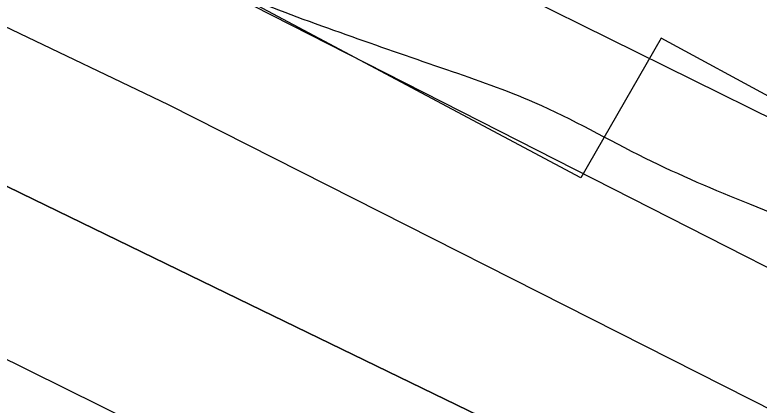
# Model space of a CAD drawing. Extents: x 3329332 to 3367211, y 631066 to 656469.
# Drawn here: x 3345363 to 3345451.6, y 645822.3 to 645868.7 of the extents above; entities that cross this region are included whole.
import ezdxf

# ---------------------------------------------------------------- set-up
doc = ezdxf.new("R2010")
doc.units = 0
for name, color, linetype in [('V-RIVR-EDGE', 7, 'Continuous'), ('V-RRAP-RVMT', 7, 'Continuous'), ('V-TOPO-DPTH', 7, 'Continuous'), ('V-TOPO-MINR', 7, 'Continuous'), ('V-TOPO-WATR', 7, 'Continuous')]:
    doc.layers.add(name, color=color, linetype=linetype)

msp = doc.modelspace()

# ---------------------------------------------------------------- linework, layer by layer
at = {"layer": 'V-RIVR-EDGE'}
msp.add_spline([(3345726.573, 645695.376), (3345710.313, 645706.663), (3345706.049, 645707.061), (3345696.748, 645709.799), (3345683.583, 645717.975), (3345672.747, 645726.921), (3345658.814, 645738.202), (3345648.744, 645743.656), (3345639.443, 645746.006), (3345632.855, 645747.961), (3345603.428, 645766.649), (3345581.358, 645780.664), (3345572.449, 645784.952), (3345555.408, 645793.914), (3345546.116, 645800.141), (3345532.557, 645805.992), (3345524.044, 645813.381), (3345515.134, 645817.281), (3345499.633, 645821.586), (3345480.653, 645830.552), (3345474.077, 645837.549), (3345464.779, 645841.062), (3345450.443, 645846.139), (3345438.046, 645851.599), (3345424.877, 645858.224), (3345414.416, 645862.128), (3345403.18, 645866.034), (3345391.556, 645870.328), (3345367.924, 645880.082), (3345352.039, 645885.938), (3345338.091, 645891.014), (3345321.816, 645896.483), (3345300.503, 645902.741), (3345290.814, 645905.48), (3345275.696, 645907.844), (3345235.773, 645916.086), (3345209.035, 645924.684), (3345182.306, 645936.384), (3345156.358, 645950.409), (3345125.385, 645971.04), (3345109.512, 645981.937), (3345099.841, 645991.656), (3345083.58, 646002.555), (3345079.706, 646004.116), (3345071.958, 646007.625), (3345058.404, 646015.415), (3345047.174, 646021.647), (3345036.717, 646027.49), (3345031.303, 646033.321), (3345026.663, 646039.149), (3345021.246, 646043.816), (3344994.524, 646058.619), (3344983.681, 646064.85), (3344981.756, 646070.672), (3344976.728, 646076.114), (3344962.009, 646083.131), (3344939.938, 646096.758), (3344923.29, 646108.046), (3344901.61, 646122.836), (3344889.609, 646131.397), (3344869.087, 646144.246), (3344864.444, 646148.523), (3344847.796, 646159.423), (3344817.209, 646179.664), (3344808.689, 646184.339), (3344794.748, 646192.129), (3344773.057, 646202.654), (3344760.281, 646211.605), (3344744.412, 646224.054), (3344736.674, 646231.441), (3344732.805, 646234.941), (3344710.727, 646245.854), (3344691.752, 646256.759), (3344677.42, 646263.387), (3344663.476, 646270.402), (3344646.436, 646279.752), (3344631.72, 646288.32), (3344630.564, 646291.037), (3344623.981, 646294.931), (3344606.173, 646307.385), (3344563.19, 646333.086), (3344534.535, 646350.221), (3344492.328, 646375.92), (3344459.033, 646398.495), (3344451.29, 646403.943), (3344437.738, 646412.508), (3344413.732, 646427.692), (3344366.484, 646453.404), (3344331.635, 646475.207), (3344309.95, 646488.058), (3344300.652, 646491.959), (3344285.545, 646498.977), (3344268.501, 646506.775), (3344249.917, 646518.843), (3344243.724, 646523.9), (3344230.17, 646531.302), (3344213.906, 646541.037), (3344196.869, 646551.55), (3344175.959, 646564.399), (3344151.171, 646577.258), (3344146.916, 646581.534), (3344142.268, 646583.872), (3344134.515, 646585.055), (3344108.556, 646594.814), (3344078.734, 646610.4), (3344072.143, 646611.192), (3344057.808, 646616.657), (3344034.957, 646628.347), (3344016.75, 646636.536), (3343996.991, 646643.953), (3343970.652, 646656.816), (3343940.058, 646673.955), (3343908.304, 646692.648), (3343880.421, 646708.229), (3343857.952, 646717.592), (3343833.547, 646728.511), (3343826.193, 646734.346), (3343819.994, 646736.688), (3343805.27, 646741.766), (3343795.973, 646746.055), (3343784.746, 646753.839), (3343774.293, 646760.845), (3343754.537, 646769.813), (3343740.98, 646776.052), (3343736.337, 646780.717), (3343730.533, 646785.772), (3343725.89, 646790.05), (3343710.403, 646800.171), (3343695.69, 646809.902), (3343682.915, 646818.853), (3343675.942, 646821.973), (3343662.768, 646826.272), (3343657.732, 646828.611), (3343655.804, 646833.269), (3343653.871, 646835.601), (3343636.827, 646843.399)], degree=3, dxfattribs=at)
at = {"layer": 'V-RRAP-RVMT'}
for p, q in [((3345430.348, 645849.273), (3345297.291, 645920.248)), ((3345439.928, 645865.898), (3345430.348, 645849.273)), ((3345577.828, 645791.033), (3345439.928, 645865.898))]:
    msp.add_line(p, q, dxfattribs=at)
at = {"layer": 'V-TOPO-DPTH'}
for points in [[(3346173.236, 645472.039), (3345359.794, 645885.841), (3345347.405, 645891.724), (3345335.032, 645897.639), (3344333.896, 646521.886)], [(3345462.056, 645799.758), (3345390.972, 645834.231), (3345363.845, 645847.422), (3345336.738, 645860.652), (3345309.66, 645873.941), (3345282.6, 645887.269), (3344324.374, 646471.506)], [(3344324.374, 646471.506), (3345282.6, 645887.269), (3345309.66, 645873.941), (3345336.738, 645860.652), (3345363.845, 645847.422), (3345390.972, 645834.231), (3345462.056, 645799.758)]]:
    msp.add_lwpolyline(points, dxfattribs=at)
at = {"layer": 'V-TOPO-MINR'}
for points in [[(3347756.739, 644421.948), (3347049.839, 645031.133), (3347038.721, 645037.751), (3347027.531, 645044.243), (3347016.236, 645050.548), (3347004.869, 645056.728), (3346446.562, 645354.293), (3346423.242, 645366.862), (3346400.002, 645379.575), (3346376.881, 645392.505), (3346353.84, 645405.578), (3346320.3, 645424.815), (3346314.079, 645428.361), (3346307.846, 645431.886), (3346301.594, 645435.376), (3346295.33, 645438.845), (3345363.539, 645900.627), (3345357.899, 645903.247), (3345352.265, 645905.881), (3344349.145, 646553.944)], [(3346173.236, 645472.039), (3345359.794, 645885.841), (3345347.405, 645891.724), (3345335.032, 645897.639), (3344333.896, 646521.886)], [(3347723.605, 644400.613), (3347007.012, 645000.575), (3346976.961, 645019.717), (3346946.53, 645038.279), (3346915.677, 645056.165), (3346884.646, 645073.728), (3346853.346, 645090.808), (3346821.867, 645107.565), (3346317.722, 645370.942), (3346302.118, 645379.1), (3346286.517, 645387.266), (3346270.922, 645395.442), (3346255.33, 645403.625), (3346189.408, 645438.251), (3346154.863, 645456.549), (3346120.404, 645475.006), (3345983.397, 645550.374), (3345949.129, 645569.187), (3345914.833, 645587.952), (3345381.31, 645857.976), (3345361.774, 645867.331), (3345342.254, 645876.719), (3345322.757, 645886.154), (3344355.25, 646485.42)], [(3345479.042, 645768.752), (3345449.592, 645783.924), (3345420.024, 645798.866), (3345390.378, 645813.652), (3345390.246, 645813.717), (3345360.488, 645828.448), (3345330.748, 645843.216), (3345301.035, 645858.037), (3345271.34, 645872.895), (3344325.974, 646431.791)]]:
    msp.add_lwpolyline(points, dxfattribs=at)
at = {"layer": 'V-TOPO-WATR'}
msp.add_lwpolyline([(3345462.056, 645799.758), (3345390.972, 645834.231), (3345363.845, 645847.422), (3345336.738, 645860.652), (3345309.66, 645873.941), (3345282.6, 645887.269), (3344324.374, 646471.506)], dxfattribs=at)

doc.saveas('drawing.dxf')
